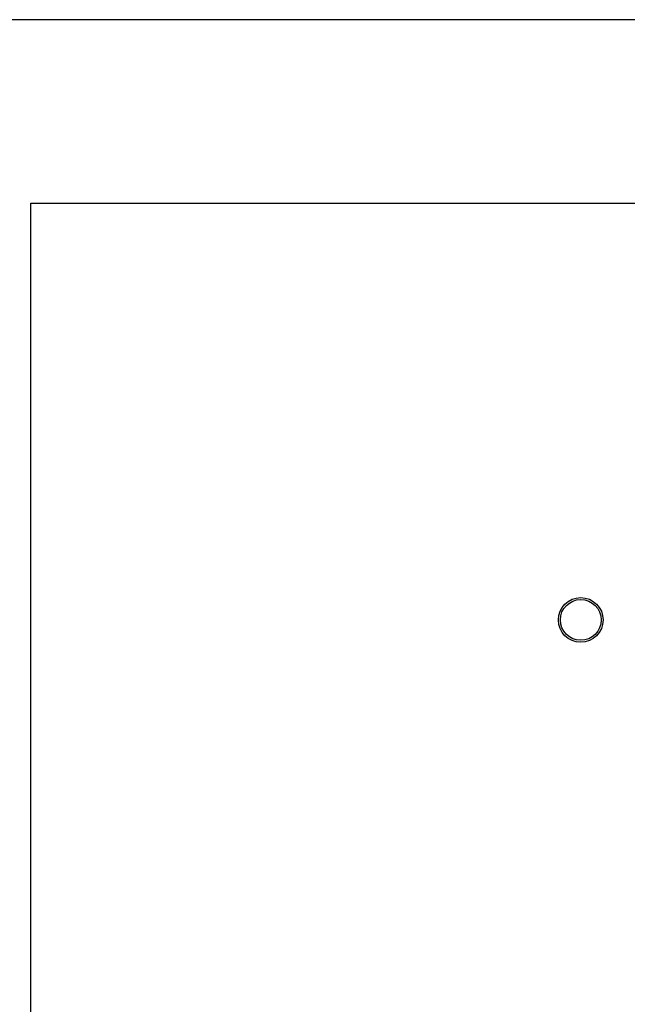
# Model space of a CAD drawing. Header units: inches. Extents: x 24 to 1128, y -94 to 748.
# Tile 535 of 573: x 628 to 654, y 553 to 596. Entities that reach past the tile are written whole.
import ezdxf

# ---------------------------------------------------------------- set-up
doc = ezdxf.new("R2010")
doc.units = ezdxf.units.IN
doc.header["$LTSCALE"] = 32
doc.header["$MEASUREMENT"] = 0
doc.layers.add('Visible (ANSI)', color=7, linetype='Continuous', lineweight=30)

msp = doc.modelspace()

# ---------------------------------------------------------------- linework, layer by layer
at = {"layer": 'Visible (ANSI)'}
for p, q in [((730.38339, 595.84902), (528.44489, 595.84902)), ((628.38339, 471.84902), (628.38339, 587.84902)), ((628.38339, 587.84902), (672.38339, 587.84902))]:
    msp.add_line(p, q, dxfattribs=at)
for radius in [0.975, 0.89]:
    msp.add_circle((652.38339, 569.66152), radius, dxfattribs=at)

doc.saveas('drawing.dxf')
